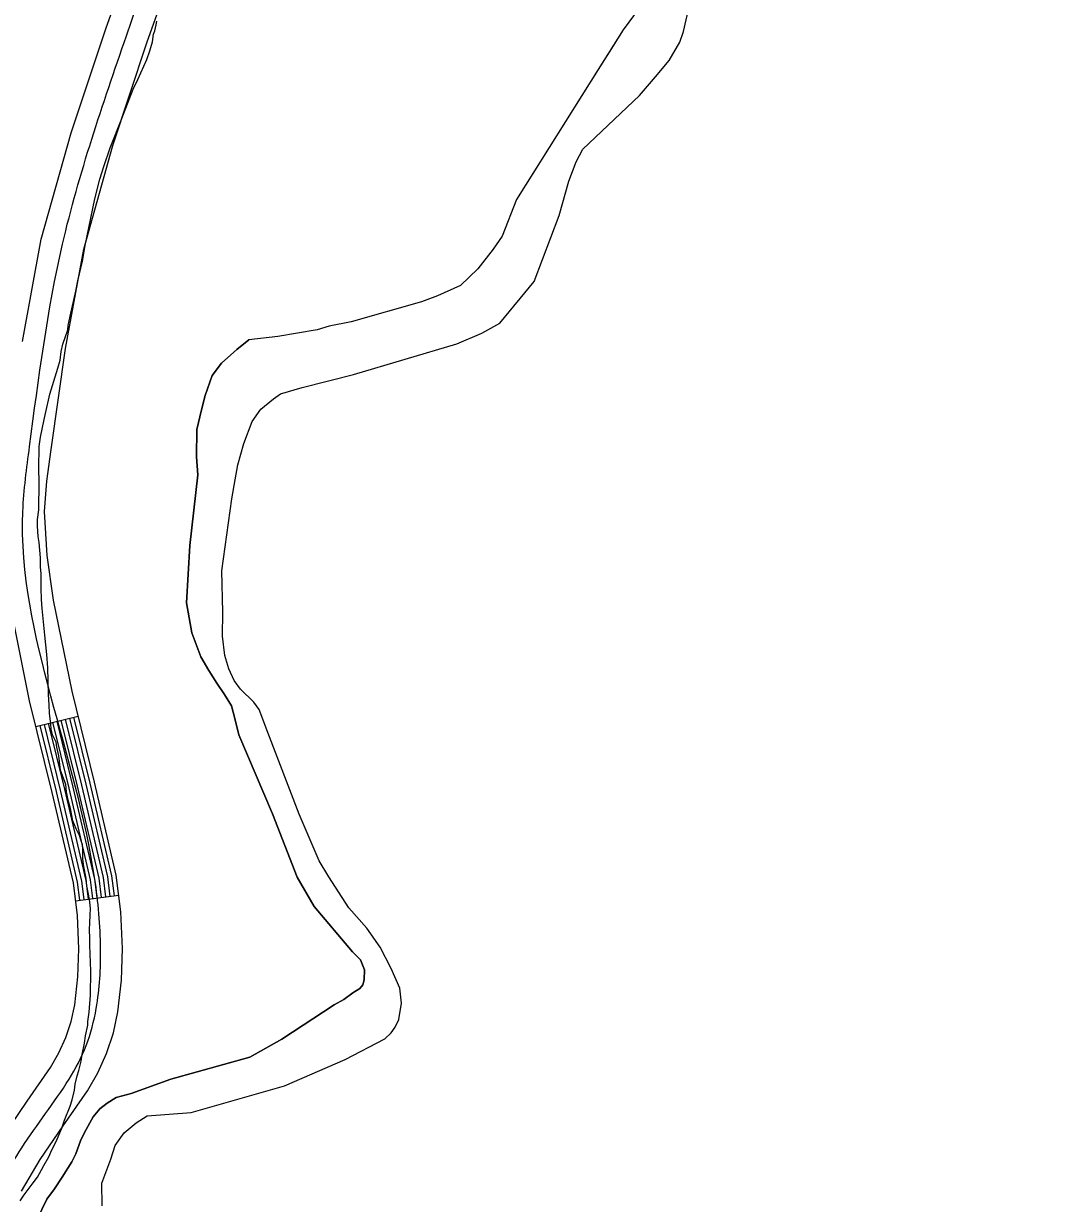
# Model space of a CAD drawing. Extents: x 3192986 to 3230865, y 867483 to 892886.
# Drawn here: x 3224979 to 3225687, y 873273 to 874086 of the extents above; entities that cross this region are included whole.
import ezdxf

# ---------------------------------------------------------------- set-up
doc = ezdxf.new("R2010")
doc.units = 0
for name, color, linetype in [('V-ROAD-CNTR', 7, 'Continuous'), ('V-SITE-VEGE', 7, 'Continuous'), ('V-TOPO-SHOR', 7, 'Continuous')]:
    doc.layers.add(name, color=color, linetype=linetype)

msp = doc.modelspace()

# ---------------------------------------------------------------- linework, layer by layer
at = {"layer": 'V-ROAD-CNTR'}
for p, q in [((3224987.26, 873601.56), (3225016.39, 873608.73)), ((3225014.58, 873481.44), (3225044.35, 873485.19))]:
    msp.add_line(p, q, dxfattribs=at)
for points in [[(3224977.91, 873866.94), (3224990.97, 873937.43), (3225011.45, 874010.74), (3225035.37, 874082.46), (3225045.07, 874109.81)], [(3224977.26, 873281.11), (3224990.17, 873303.09), (3225006, 873326.29), (3225022.77, 873350.37), (3225029.87, 873362.87), (3225035.92, 873376.14), (3225040.61, 873390.33), (3225043.61, 873404.79), (3225046.16, 873426.71), (3225046.84, 873448.52), (3225045.8, 873473.68), (3225042.6, 873499.04), (3225027.61, 873563.13), (3225012.19, 873625.82), (3224999.43, 873688.62), (3224994.98, 873719.39), (3224993.26, 873749.71), (3224994.68, 873770.59), (3224997.72, 873792.41), (3225007.53, 873862.12), (3225020.23, 873930.65), (3225040.14, 874001.95), (3225063.74, 874072.7), (3225073.16, 874099.27)], [(3224964.82, 873319.16), (3224981.3, 873343.31), (3224997.36, 873366.38), (3225003.13, 873376.53), (3225007.95, 873387.11), (3225011.59, 873398.11), (3225013.96, 873409.58), (3225016.21, 873428.92), (3225016.82, 873448.37), (3225015.88, 873471.18), (3225013.04, 873493.74), (3224998.44, 873556.13), (3224982.91, 873619.25), (3224969.86, 873683.48)], [(3225023.51, 873482.56), (3225021.91, 873495.33), (3225007.19, 873558.23), (3224996, 873603.71)], [(3225026.49, 873482.94), (3225024.86, 873495.86), (3225010.11, 873558.93), (3224998.91, 873604.43)], [(3225029.47, 873483.31), (3225027.82, 873496.39), (3225013.02, 873559.63), (3225001.83, 873605.14)], [(3225032.44, 873483.69), (3225030.78, 873496.92), (3225015.94, 873560.33), (3225004.74, 873605.86)], [(3225035.42, 873484.06), (3225033.73, 873497.45), (3225018.86, 873561.03), (3225007.65, 873606.58)], [(3225038.4, 873484.44), (3225036.69, 873497.98), (3225021.78, 873561.73), (3225010.57, 873607.29)], [(3225041.37, 873484.81), (3225039.65, 873498.51), (3225024.69, 873562.43), (3225013.48, 873608.01)], [(3225017.56, 873481.81), (3225015.99, 873494.27), (3225001.36, 873556.83), (3224990.17, 873602.28)], [(3225020.54, 873482.19), (3225018.95, 873494.8), (3225004.27, 873557.53), (3224993.09, 873602.99)]]:
    msp.add_lwpolyline(points, dxfattribs=at)
msp.add_spline([(3224951.99, 873264.97), (3224977.5, 873311.13), (3225010.07, 873358.37), (3225021.93, 873381.62), (3225028.79, 873407.19), (3225031.83, 873448.45), (3225027.82, 873496.39), (3224997.55, 873622.54), (3224978.24, 873749.79), (3224982.86, 873794.49), (3225005.6, 873934.04), (3225049.55, 874077.58), (3225069.66, 874131.16), (3225095.25, 874176.35), (3225122.69, 874208.59), (3225275.03, 874361.94), (3225308.9, 874403.17), (3225346.09, 874437.18), (3225384.17, 874467.76), (3225497.29, 874538.18), (3225537.44, 874551.21), (3225579.84, 874556.84), (3225625.82, 874556.36), (3225691.92, 874535.98), (3225743.89, 874517.59), (3225770.6, 874516.15), (3225906.59, 874516.69), (3225998.31, 874503.15), (3226219.8, 874510.55), (3226241.34, 874516.53), (3226259.81, 874527.94), (3226277.05, 874550.12), (3226289.24, 874579.75), (3226309.56, 874628.98), (3226341.31, 874678.46), (3226355.89, 874696.84), (3226376.21, 874712.86), (3226453.36, 874754.96), (3226528.25, 874807.73), (3226565.85, 874833.53), (3226645.65, 874882.43), (3226752.69, 874977.44), (3226814.5, 875079.14), (3226844.49, 875174.36), (3226866.53, 875225.49), (3226902.03, 875370.52), (3226923.34, 875425.87), (3226954.66, 875471.81), (3226990.6, 875504.04), (3227038.6, 875523.1), (3227074.04, 875524.54), (3227117.72, 875526.74), (3227254.98, 875510.99), (3227296.82, 875520.29), (3227417.3, 875564.02), (3227493.71, 875605.2), (3227529.6, 875636.68), (3227566.04, 875664.14), (3227647.02, 875692.32), (3227773.84, 875716.16), (3227904.08, 875727.69), (3228036.8, 875728.62), (3228120.81, 875742.17), (3228203.51, 875762.73), (3228283.19, 875795.95), (3228320.94, 875824), (3228354.66, 875862.98), (3228417.13, 875960.21), (3228450.43, 876000.8), (3228486.69, 876029.93), (3228556.62, 876061.86)], degree=3, dxfattribs=at)
at = {"layer": 'V-SITE-VEGE'}
for p, q in [((3225433.37, 874080.64), (3225437.89, 874099.69)), ((3225430.85, 874073.19), (3225433.37, 874080.64)), ((3225423.5, 874060.7), (3225430.85, 874073.19)), ((3225414.2, 874049.44), (3225423.5, 874060.7)), ((3225403.09, 874036.43), (3225414.2, 874049.44)), ((3225364.07, 873999.51), (3225403.09, 874036.43)), ((3225359.55, 873990.72), (3225364.07, 873999.51)), ((3225354.55, 873977.39), (3225359.55, 873990.72)), ((3225347.77, 873953.84), (3225354.55, 873977.39)), ((3225330.68, 873908.2), (3225347.77, 873953.84)), ((3225306.82, 873879.66), (3225330.68, 873908.2)), ((3225277.33, 873865.24), (3225294.45, 873872.6)), ((3225294.45, 873872.6), (3225306.82, 873879.66)), ((3225206.06, 873844.15), (3225277.33, 873865.24)), ((3225170.74, 873835.18), (3225206.06, 873844.15)), ((3225151.05, 873827.48), (3225155.86, 873830.93)), ((3225155.86, 873830.93), (3225170.74, 873835.18)), ((3225142.23, 873820.35), (3225151.05, 873827.48)), ((3225136.33, 873811.78), (3225142.23, 873820.35)), ((3225130.5, 873796.5), (3225136.33, 873811.78)), ((3225126.47, 873781.98), (3225130.5, 873796.5)), ((3225124.48, 873771.55), (3225126.47, 873781.98)), ((3225122.25, 873758.37), (3225124.48, 873771.55)), ((3225115.35, 873708.77), (3225122.25, 873758.37)), ((3225116.1, 873680.32), (3225115.35, 873708.77)), ((3225115.77, 873663.75), (3225116.1, 873680.32)), ((3225117.48, 873650.49), (3225115.77, 873663.75)), ((3225120.26, 873641.36), (3225117.48, 873650.49)), ((3225123.85, 873633.19), (3225120.26, 873641.36)), ((3225128.27, 873627.19), (3225123.85, 873633.19)), ((3225137.37, 873618.32), (3225128.27, 873627.19)), ((3225141.02, 873613.31), (3225137.37, 873618.32)), ((3225147.02, 873597.41), (3225141.02, 873613.31)), ((3225168.6, 873541.12), (3225147.02, 873597.41)), ((3225182.37, 873508.88), (3225168.6, 873541.12)), ((3225189.06, 873497.89), (3225182.37, 873508.88)), ((3225202.85, 873476.5), (3225189.06, 873497.89)), ((3225215.2, 873462.44), (3225202.85, 873476.5)), ((3225224.42, 873449.43), (3225215.2, 873462.44)), ((3225232.02, 873434.67), (3225224.42, 873449.43)), ((3225238.07, 873421.13), (3225232.02, 873434.67)), ((3225239.25, 873410.84), (3225238.07, 873421.13)), ((3225237.25, 873399.63), (3225239.25, 873410.84)), ((3225232.13, 873390.46), (3225234.77, 873394.35)), ((3225234.77, 873394.35), (3225237.25, 873399.63)), ((3225200.38, 873371.94), (3225227.71, 873386.2)), ((3225227.71, 873386.2), (3225232.13, 873390.46)), ((3225158.58, 873353.82), (3225200.38, 873371.94)), ((3225094.26, 873335.36), (3225158.58, 873353.82)), ((3225063.83, 873333.2), (3225094.26, 873335.36)), ((3225048, 873321.47), (3225056.23, 873328.21)), ((3225056.23, 873328.21), (3225063.83, 873333.2)), ((3225041.91, 873312.71), (3225048, 873321.47)), ((3225038.76, 873303.3), (3225041.91, 873312.71)), ((3225032.71, 873286.64), (3225038.76, 873303.3)), ((3225032.79, 873271.05), (3225032.71, 873286.64))]:
    msp.add_line(p, q, dxfattribs=at)
for points in [[(3225402.91, 874096.66), (3225391.96, 874081.68), (3225374.64, 874054.39), (3225318.39, 873964.72), (3225308.42, 873939.45), (3225302.32, 873930.49), (3225291.79, 873917.08), (3225279.92, 873905.48), (3225263.99, 873898.49), (3225252.85, 873894.17), (3225204.42, 873880.52), (3225189.36, 873877.47), (3225181.02, 873874.87), (3225153.89, 873870.47), (3225133.91, 873868.1), (3225125.68, 873861.36), (3225115.24, 873852.09), (3225108.75, 873843.54), (3225103.93, 873829.62), (3225101.37, 873819.8), (3225098.14, 873806.25), (3225097.97, 873787.3), (3225098.71, 873775.05), (3225093.2, 873726.21), (3225091.04, 873686.78), (3225094.58, 873665.99), (3225100.96, 873649.48), (3225106.3, 873640.09), (3225111.85, 873631.3), (3225117.22, 873623.5), (3225122, 873615.7), (3225124.39, 873606.97), (3225127.13, 873595.67), (3225150.33, 873541.33), (3225167.23, 873497.77), (3225179.07, 873477.4), (3225205.49, 873446.29), (3225210.9, 873440.65), (3225213.73, 873433.69), (3225213.39, 873426.79), (3225212.54, 873423.45), (3225210.51, 873420.92), (3225205.52, 873417.86), (3225199.31, 873413.25), (3225192.72, 873409.63), (3225156.73, 873386.06), (3225134.58, 873373.68), (3225080.19, 873358.37), (3225052.96, 873348.65), (3225042.44, 873345.7), (3225036.25, 873341.87), (3225031.24, 873338.02), (3225026.59, 873332.39), (3225020.65, 873321.66), (3225017.97, 873315.98), (3225014.83, 873306.97), (3225011.96, 873301.5), (3225005.43, 873290.77), (3224999.95, 873282.79), (3224994.67, 873275.59), (3224964.21, 873212.44)], [(3224996.49, 873616.25), (3224995.92, 873623.79), (3224995.55, 873642.01), (3224994.76, 873651.25), (3224993.32, 873664.4), (3224991.5, 873682.89), (3224991.14, 873688.96), (3224990.81, 873696.98), (3224990.89, 873701.11), (3224990.76, 873706.94), (3224990.37, 873711.32), (3224990.5, 873717.87), (3224989.49, 873728.33), (3224988.84, 873732.48), (3224988.25, 873739.53), (3224988.34, 873744.14), (3224989.21, 873750.92), (3224989.58, 873769.86), (3224989.28, 873779.33), (3224989.59, 873794.62), (3224990.44, 873800.92), (3224992.87, 873813.26), (3224993.92, 873817.37), (3224996.86, 873830.67), (3225002.31, 873848.52), (3225003.88, 873854.08), (3225004.73, 873860.13), (3225005.79, 873864.97), (3225009.15, 873874.86), (3225009.45, 873878.01), (3225010.79, 873884.29), (3225014.78, 873901.7), (3225016.13, 873908.71), (3225019.31, 873922.25), (3225021.23, 873933.14), (3225027.93, 873965.3), (3225031.36, 873978.83), (3225033.96, 873987.52), (3225038.34, 874000.3), (3225046.51, 874020.54), (3225054.2, 874040.79), (3225057.49, 874047.52), (3225063.59, 874061.24), (3225065.65, 874067.27), (3225067.47, 874073.55), (3225068.31, 874078.87), (3225069.08, 874081.04), (3225070.13, 874085.15), (3225070.67, 874087.81)], [(3224976.37, 873274.51), (3224979.12, 873278.58), (3224985.36, 873286.96), (3224988.35, 873290.78), (3224991.12, 873295.83), (3224992.64, 873298.96), (3224996.16, 873304.96), (3224998.2, 873309.77), (3225001.22, 873315.54), (3225005.05, 873324.69), (3225006.86, 873330.24), (3225010.93, 873339.87), (3225012.23, 873344.22), (3225013.82, 873350.74), (3225014.39, 873354.86), (3225015.72, 873360.66), (3225016.76, 873364.28), (3225018.34, 873370.81), (3225019.17, 873375.4), (3225020.78, 873383.14), (3225021.36, 873388.23), (3225022.97, 873395.73), (3225023.02, 873398.16), (3225023.87, 873404.7), (3225024.83, 873416.33), (3225025.16, 873432.84), (3225024.3, 873450.82), (3225024.39, 873455.19), (3225024.27, 873461.75), (3225024.36, 873465.88), (3225024.71, 873471.7), (3225024.8, 873475.82), (3225024.41, 873480.69), (3225023.76, 873484.83), (3225022.44, 873491.66), (3225021.81, 873496.77), (3225020.28, 873505.05), (3225019.65, 873510.17), (3225019.53, 873516.72), (3225019.35, 873519.89), (3225017.98, 873524.04), (3225017.3, 873526.48), (3225014.96, 873530.9), (3225012.64, 873536.53), (3225011.11, 873545.06), (3225009.53, 873550.67), (3225008.43, 873556.52), (3225007.8, 873561.64), (3225004.11, 873571.42), (3225003.09, 873581.4), (3225001.75, 873587.25), (3225001.09, 873590.67), (3224998.76, 873595.81), (3224997.86, 873599.23), (3224997.46, 873603.85), (3224997.04, 873606.77), (3224996.63, 873610.66), (3224996.49, 873616.25)]]:
    msp.add_lwpolyline(points, dxfattribs=at)
at = {"layer": 'V-TOPO-SHOR'}
msp.add_line((3225153.89, 873870.47), (3225133.91, 873868.1), dxfattribs=at)
for points in [[(3225032.79, 873271.05), (3225032.71, 873286.64), (3225038.76, 873303.3), (3225041.91, 873312.71), (3225048, 873321.47), (3225056.23, 873328.22), (3225063.83, 873333.2), (3225094.26, 873335.36), (3225158.58, 873353.82), (3225200.38, 873371.94), (3225227.71, 873386.2), (3225232.13, 873390.46), (3225234.77, 873394.35), (3225237.25, 873399.63), (3225239.25, 873410.84), (3225238.07, 873421.13), (3225232.02, 873434.67), (3225224.42, 873449.43), (3225215.2, 873462.44), (3225202.85, 873476.5), (3225189.06, 873497.89), (3225182.37, 873508.88), (3225168.6, 873541.12), (3225147.02, 873597.41), (3225141.02, 873613.31), (3225137.37, 873618.32), (3225128.27, 873627.19), (3225123.85, 873633.19), (3225120.26, 873641.36), (3225117.48, 873650.49), (3225115.77, 873663.75), (3225116.1, 873680.32), (3225115.35, 873708.77), (3225122.25, 873758.37), (3225124.48, 873771.55), (3225126.47, 873781.98), (3225130.5, 873796.5), (3225136.33, 873811.78), (3225142.23, 873820.35), (3225151.05, 873827.48), (3225155.86, 873830.93), (3225170.74, 873835.18), (3225206.06, 873844.15), (3225277.33, 873865.24), (3225294.45, 873872.6), (3225306.82, 873879.66), (3225330.68, 873908.2), (3225347.77, 873953.84), (3225354.55, 873977.39), (3225359.55, 873990.72), (3225364.07, 873999.51), (3225403.09, 874036.43), (3225414.2, 874049.44), (3225423.5, 874060.7), (3225430.85, 874073.19), (3225433.37, 874080.64), (3225437.89, 874099.69)], [(3225402.91, 874096.66), (3225391.96, 874081.68), (3225382.18, 874066.28), (3225374.64, 874054.39)], [(3225374.64, 874054.39), (3225318.39, 873964.72), (3225308.42, 873939.45), (3225302.32, 873930.49), (3225291.79, 873917.08), (3225279.92, 873905.48), (3225263.99, 873898.49), (3225252.85, 873894.17), (3225204.42, 873880.52), (3225189.36, 873877.47), (3225181.02, 873874.87), (3225153.89, 873870.47)], [(3224964.21, 873212.44), (3224994.67, 873275.59), (3224999.95, 873282.79), (3225005.43, 873290.77), (3225011.96, 873301.5), (3225014.83, 873306.97), (3225017.97, 873315.98), (3225020.65, 873321.66), (3225026.59, 873332.39), (3225031.24, 873338.02), (3225036.25, 873341.87), (3225042.44, 873345.7), (3225052.96, 873348.65), (3225080.19, 873358.37), (3225134.58, 873373.68), (3225156.73, 873386.06), (3225192.72, 873409.63), (3225199.31, 873413.25), (3225205.52, 873417.86), (3225210.51, 873420.92), (3225212.54, 873423.45), (3225213.39, 873426.79), (3225213.73, 873433.69), (3225210.9, 873440.65), (3225205.49, 873446.29), (3225179.07, 873477.4), (3225167.23, 873497.77), (3225150.33, 873541.33), (3225127.13, 873595.67), (3225124.39, 873606.97), (3225122, 873615.7), (3225117.22, 873623.5), (3225111.85, 873631.3), (3225106.3, 873640.09), (3225100.96, 873649.48), (3225094.58, 873665.99), (3225091.04, 873686.78), (3225093.2, 873726.21), (3225098.71, 873775.05), (3225097.97, 873787.3), (3225098.14, 873806.25), (3225101.37, 873819.8), (3225103.93, 873829.62), (3225108.75, 873843.54), (3225115.24, 873852.09), (3225125.68, 873861.36), (3225133.91, 873868.1)]]:
    msp.add_lwpolyline(points, dxfattribs=at)

doc.saveas('drawing.dxf')
